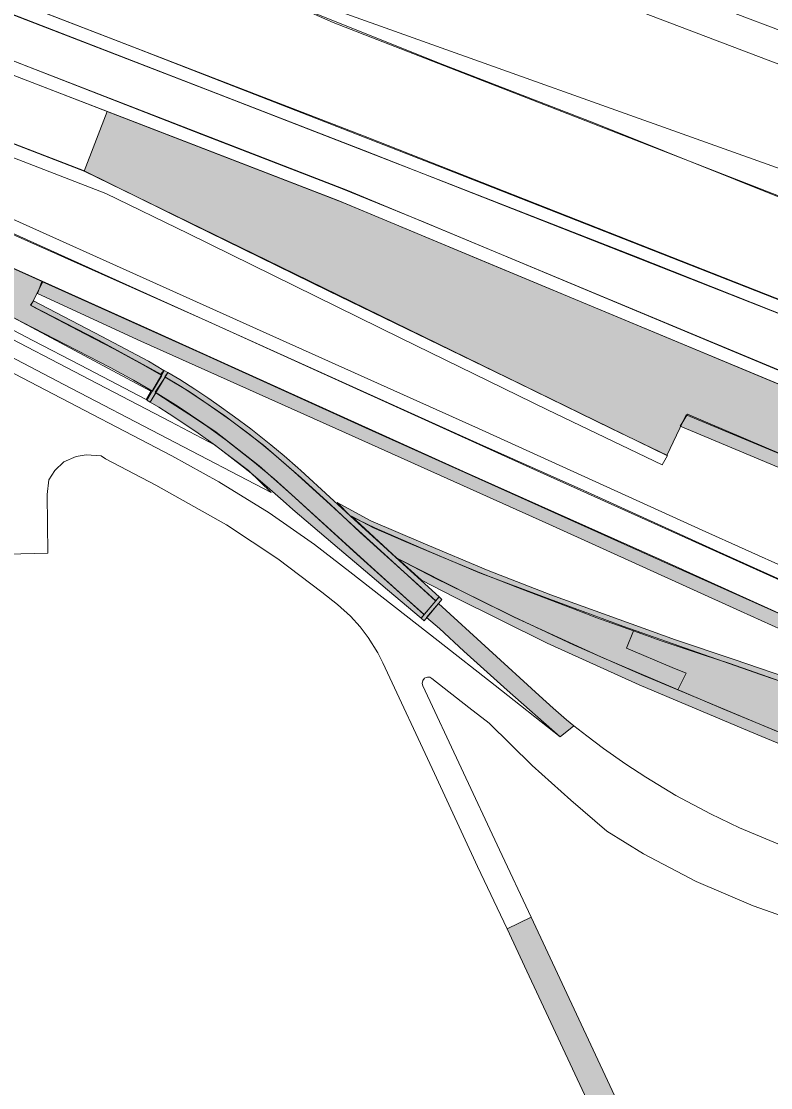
# Model space of a CAD drawing. Extents: x 2363427 to 2368559, y 6957299 to 6980140.
# Drawn here: x 2365447.48 to 2365472.87, y 6957728.04 to 6957764.15 of the extents above; entities that cross this region are included whole.
import ezdxf

# ---------------------------------------------------------------- set-up
doc = ezdxf.new("R2010")
doc.units = 0
doc.header["$LTSCALE"] = 5.6
for name, color, linetype, lineweight in [('10', 7, 'Continuous', 13), ('11', 7, 'Continuous', 13), ('12', 7, 'Continuous', 13), ('14', 7, 'Continuous', 13), ('9', 7, 'Continuous', 13)]:
    doc.layers.add(name, color=color, linetype=linetype, lineweight=lineweight)

msp = doc.modelspace()

# ---------------------------------------------------------------- hatches: boundary and pattern name
at = {"layer": '10'}
for points in [[(2365489.747, 6957742.514), (2365482.469, 6957745.635), (2365470.01, 6957750.822), (2365469.357, 6957749.45), (2365458.67, 6957754.666), (2365455.805, 6957756.059), (2365449.619, 6957759.081), (2365450.398, 6957761.096), (2365458.373, 6957758.011), (2365483.299, 6957747.629), (2365489.739, 6957744.867)], [(2365448.028, 6957754.935), (2365448.183, 6957755.338), (2365453.721, 6957752.852), (2365459.145, 6957750.385), (2365469.366, 6957745.789), (2365478.938, 6957741.517), (2365484.719, 6957739.111), (2365489.74, 6957737.125), (2365489.739, 6957736.664), (2365486.5, 6957737.918), (2365481.939, 6957739.788), (2365479.409, 6957740.849), (2365475.352, 6957742.6), (2365471.845, 6957744.18), (2365465.359, 6957747.123), (2365458.466, 6957750.222), (2365451.536, 6957753.32)], [(2365452.208, 6957752.204), (2365450.117, 6957753.348), (2365447.796, 6957754.537), (2365447.895, 6957754.69), (2365450.216, 6957753.479), (2365451.792, 6957752.643), (2365452.318, 6957752.324)], [(2365489.721, 6957742.023), (2365478.452, 6957746.821), (2365469.81, 6957750.438), (2365470.053, 6957750.853), (2365479.835, 6957746.68), (2365489.653, 6957742.542)], [(2365458.639, 6957747.398), (2365458.186, 6957747.853), (2365459.32, 6957747.241), (2365461.093, 6957746.484), (2365463.305, 6957745.557), (2365465.429, 6957744.732), (2365469.651, 6957743.207), (2365471.637, 6957742.536), (2365476.751, 6957740.797), (2365485.805, 6957737.731), (2365489.758, 6957736.39), (2365489.758, 6957736.22), (2365487.318, 6957737.02), (2365483.474, 6957738.348), (2365477.991, 6957740.174), (2365472.522, 6957742.028), (2365467.863, 6957743.666), (2365465.395, 6957744.58), (2365463.002, 6957745.476), (2365461.3, 6957746.204), (2365459.46, 6957747)], [(2365461.042, 6957745.229), (2365460.226, 6957745.96), (2365462.703, 6957744.708), (2365464.18, 6957743.976), (2365467.143, 6957742.624), (2365471.256, 6957740.874), (2365474.935, 6957739.344), (2365478.794, 6957737.752), (2365482.603, 6957736.152), (2365486.377, 6957734.593), (2365489.089, 6957733.458), (2365489.767, 6957733.179), (2365489.773, 6957732.791), (2365488.582, 6957733.29), (2365484.849, 6957734.843), (2365480.023, 6957736.844), (2365476.324, 6957738.376), (2365472.169, 6957740.099), (2365468.416, 6957741.684), (2365465.296, 6957743.099), (2365462.156, 6957744.649)]]:
    msp.add_hatch(color=256, dxfattribs=at).paths.add_polyline_path(points)
at = {"layer": '11'}
for points in [[(2365452.243, 6957752.153), (2365451.513, 6957752.58), (2365450.618, 6957753.057), (2365449.64, 6957753.572), (2365447.805, 6957754.528), (2365448.208, 6957755.334), (2365433.272, 6957762.062), (2365432.912, 6957761.463), (2365437.758, 6957759.035), (2365444.27, 6957755.657), (2365447.516, 6957753.969), (2365450.492, 6957752.426), (2365451.29, 6957752.003), (2365451.925, 6957751.625)], [(2365461.109, 6957744.076), (2365458.866, 6957746.092), (2365456.639, 6957748.134), (2365455.54, 6957749.105), (2365454.082, 6957750.234), (2365452.795, 6957751.109), (2365452.02, 6957751.595), (2365452.362, 6957752.105), (2365453.171, 6957751.619), (2365454.378, 6957750.793), (2365455.688, 6957749.797), (2365456.963, 6957748.691), (2365457.955, 6957747.793), (2365458.968, 6957746.845), (2365460.677, 6957745.29), (2365461.531, 6957744.525), (2365461.128, 6957744.062)], [(2365458.672, 6957747.391), (2365460.21, 6957745.969), (2365461.501, 6957745.298), (2365463.03, 6957744.556), (2365464.175, 6957743.985), (2365466.197, 6957743.043), (2365468.567, 6957741.996), (2365469.731, 6957741.515), (2365470.012, 6957742.077), (2365469.532, 6957742.275), (2365467.986, 6957742.929), (2365468.228, 6957743.509), (2365466.987, 6957743.952), (2365466.335, 6957744.199), (2365464.295, 6957744.976), (2365463.088, 6957745.456), (2365461.771, 6957746), (2365460.514, 6957746.525), (2365459.412, 6957747.005)], [(2365465.741, 6957739.921), (2365463.946, 6957741.501), (2365462.477, 6957742.825), (2365461.656, 6957743.59), (2365461.212, 6957743.966), (2365461.622, 6957744.44), (2365465.023, 6957741.321), (2365465.507, 6957740.894), (2365465.951, 6957740.493), (2365466.207, 6957740.297)], [(2365469.731, 6957741.515), (2365473.121, 6957740.093), (2365477.828, 6957738.146), (2365482.033, 6957736.406), (2365485.202, 6957735.084), (2365486.926, 6957734.368), (2365489.772, 6957733.181), (2365489.772, 6957733.87), (2365487.079, 6957734.984), (2365485.244, 6957735.754), (2365482.732, 6957736.793), (2365480.708, 6957737.639), (2365480.485, 6957737.726), (2365480.83, 6957738.557), (2365481.089, 6957739.138), (2365476.988, 6957740.544), (2365473.835, 6957741.584), (2365471.483, 6957742.409), (2365470.579, 6957742.702), (2365469.161, 6957743.174), (2365468.228, 6957743.509), (2365467.986, 6957742.929), (2365469.532, 6957742.275), (2365470.012, 6957742.077)]]:
    msp.add_hatch(color=256, dxfattribs=at).paths.add_polyline_path(points)
at = {"layer": '12'}
for points in [[(2365451.733, 6957751.325), (2365452.328, 6957752.333), (2365452.444, 6957752.264), (2365451.849, 6957751.256)], [(2365461.637, 6957744.662), (2365460.426, 6957745.765), (2365459.629, 6957746.494), (2365458.901, 6957747.157), (2365457.942, 6957748.035), (2365456.949, 6957748.946), (2365456.848, 6957749.036), (2365456.391, 6957749.437), (2365455.935, 6957749.815), (2365455.261, 6957750.353), (2365454.704, 6957750.764), (2365454.109, 6957751.189), (2365453.802, 6957751.399), (2365453.36, 6957751.693), (2365452.851, 6957752.02), (2365452.444, 6957752.264), (2365452.352, 6957752.108), (2365452.934, 6957751.759), (2365453.377, 6957751.469), (2365453.811, 6957751.179), (2365454.573, 6957750.642), (2365455.187, 6957750.185), (2365455.634, 6957749.829), (2365456.041, 6957749.493), (2365456.725, 6957748.901), (2365457.237, 6957748.439), (2365457.947, 6957747.79), (2365458.661, 6957747.131), (2365459.402, 6957746.453), (2365460.58, 6957745.384), (2365461.52, 6957744.524)], [(2365461.025, 6957743.941), (2365459.895, 6957744.896), (2365458.919, 6957745.723), (2365458.265, 6957746.274), (2365456.684, 6957747.624), (2365456.351, 6957747.909), (2365455.817, 6957748.391), (2365455.269, 6957748.848), (2365454.905, 6957749.138), (2365454.065, 6957749.787), (2365453.477, 6957750.208), (2365452.961, 6957750.558), (2365452.496, 6957750.862), (2365452.142, 6957751.081), (2365451.852, 6957751.259), (2365452.037, 6957751.567), (2365452.597, 6957751.212), (2365453.162, 6957750.852), (2365453.801, 6957750.418), (2365454.424, 6957749.969), (2365455.388, 6957749.217), (2365456.049, 6957748.661), (2365456.639, 6957748.134), (2365459.589, 6957745.457), (2365460.527, 6957744.606), (2365461.127, 6957744.061)], [(2365461.127, 6957743.853), (2365461.736, 6957744.571), (2365461.637, 6957744.662), (2365461.025, 6957743.941)]]:
    msp.add_hatch(color=256, dxfattribs=at).paths.add_polyline_path(points)
at = {"layer": '9'}
msp.add_hatch(color=256, dxfattribs=at).paths.add_polyline_path([(2365463.944, 6957733.416), (2365464.752, 6957733.816), (2365472.105, 6957718.097), (2365472.25, 6957717.734), (2365472.332, 6957717.445), (2365472.392, 6957717.068), (2365472.4, 6957716.585), (2365472.325, 6957716.056), (2365472.235, 6957715.727), (2365472.099, 6957715.406), (2365471.948, 6957715.117), (2365471.795, 6957714.905), (2365471.745, 6957714.795), (2365471.76, 6957714.707), (2365471.805, 6957714.619), (2365471.873, 6957714.579), (2365471.933, 6957714.554), (2365471.978, 6957714.547), (2365471.972, 6957713.195), (2365468.2, 6957713.176), (2365467.628, 6957713.176), (2365467.596, 6957714.512), (2365469.253, 6957714.512), (2365469.457, 6957714.515), (2365469.614, 6957714.547), (2365469.863, 6957714.595), (2365470.097, 6957714.675), (2365470.315, 6957714.779), (2365470.511, 6957714.892), (2365470.714, 6957715.044), (2365470.887, 6957715.205), (2365471.083, 6957715.445), (2365471.256, 6957715.743), (2365471.376, 6957716.008), (2365471.437, 6957716.249), (2365471.482, 6957716.489), (2365471.504, 6957716.706), (2365471.497, 6957716.955), (2365471.459, 6957717.188), (2365471.414, 6957717.396), (2365471.354, 6957717.581), (2365471.29, 6957717.716), (2365464.613, 6957731.987)])

# ---------------------------------------------------------------- linework, layer by layer
at = {"layer": '10'}
for points in [[(2365449.619, 6957759.081), (2365419.815, 6957770.607), (2365413.956, 6957772.97), (2365388.507, 6957783.266), (2365389.184, 6957785.127), (2365398.917, 6957781.388), (2365420.594, 6957772.622), (2365450.398, 6957761.096)], [(2365489.682, 6957751.732), (2365475.43, 6957757.353), (2365458.055, 6957764.115), (2365447.317, 6957768.825), (2365440.018, 6957772.24), (2365431.781, 6957775.965), (2365426.544, 6957778.359), (2365418.46, 6957782.119), (2365418.587, 6957782.437), (2365425.316, 6957779.341), (2365431.187, 6957776.692), (2365441.173, 6957772.073), (2365452.743, 6957766.786), (2365457.726, 6957764.679), (2365473.544, 6957759.036), (2365489.588, 6957752.723)], [(2365417.365, 6957771.118), (2365417.515, 6957771.546), (2365423.802, 6957769.02), (2365430.27, 6957766.554), (2365437.946, 6957763.582), (2365449.594, 6957759.097), (2365453.271, 6957757.288), (2365457.883, 6957755.026), (2365464.307, 6957751.911), (2365467.469, 6957750.359), (2365469.381, 6957749.444), (2365469.195, 6957749.128), (2365465.308, 6957750.998), (2365460.343, 6957753.427), (2365453.138, 6957756.972), (2365450.349, 6957758.319), (2365442.136, 6957761.495), (2365433.2, 6957764.914), (2365430.856, 6957765.85), (2365419.17, 6957770.372)], [(2365417.085, 6957770.544), (2365423.859, 6957767.475), (2365431.249, 6957764.16), (2365441.588, 6957759.424), (2365453.809, 6957753.992), (2365464.837, 6957748.987), (2365475.468, 6957744.204), (2365481.593, 6957741.561), (2365486.377, 6957739.643), (2365489.727, 6957738.295), (2365489.703, 6957738.817), (2365485.137, 6957740.615), (2365480.67, 6957742.437), (2365474.921, 6957744.955), (2365470.553, 6957746.926), (2365462.969, 6957750.365), (2365455.907, 6957753.53), (2365442.896, 6957759.387), (2365429.834, 6957765.288), (2365422.62, 6957768.529), (2365417.295, 6957770.92)], [(2365489.728, 6957748.257), (2365484.388, 6957750.32), (2365459.225, 6957760.214), (2365445.512, 6957765.512), (2365447.173, 6957768.931), (2365447.68, 6957768.705), (2365455.438, 6957765.227), (2365461.622, 6957762.749), (2365466.933, 6957760.689), (2365476.343, 6957756.92), (2365489.714, 6957751.732)], [(2365489.747, 6957742.514), (2365482.469, 6957745.635), (2365470.01, 6957750.822), (2365469.357, 6957749.45), (2365458.67, 6957754.666), (2365455.805, 6957756.059), (2365449.619, 6957759.081), (2365450.398, 6957761.096), (2365458.373, 6957758.011), (2365483.299, 6957747.629), (2365489.739, 6957744.867)], [(2365448.028, 6957754.935), (2365448.183, 6957755.338), (2365453.721, 6957752.852), (2365459.145, 6957750.385), (2365469.366, 6957745.789), (2365478.938, 6957741.517), (2365484.719, 6957739.111), (2365489.74, 6957737.125), (2365489.739, 6957736.664), (2365486.5, 6957737.918), (2365481.939, 6957739.788), (2365479.409, 6957740.849), (2365475.352, 6957742.6), (2365471.845, 6957744.18), (2365465.359, 6957747.123), (2365458.466, 6957750.222), (2365451.536, 6957753.32)], [(2365452.208, 6957752.204), (2365450.117, 6957753.348), (2365447.796, 6957754.537), (2365447.895, 6957754.69), (2365450.216, 6957753.479), (2365451.792, 6957752.643), (2365452.318, 6957752.324)], [(2365489.721, 6957742.023), (2365478.452, 6957746.821), (2365469.81, 6957750.438), (2365470.053, 6957750.853), (2365479.835, 6957746.68), (2365489.653, 6957742.542)], [(2365458.639, 6957747.398), (2365458.186, 6957747.853), (2365459.32, 6957747.241), (2365461.093, 6957746.484), (2365463.305, 6957745.557), (2365465.429, 6957744.732), (2365469.651, 6957743.207), (2365471.637, 6957742.536), (2365476.751, 6957740.797), (2365485.805, 6957737.731), (2365489.758, 6957736.39), (2365489.758, 6957736.22), (2365487.318, 6957737.02), (2365483.474, 6957738.348), (2365477.991, 6957740.174), (2365472.522, 6957742.028), (2365467.863, 6957743.666), (2365465.395, 6957744.58), (2365463.002, 6957745.476), (2365461.3, 6957746.204), (2365459.46, 6957747)], [(2365461.042, 6957745.229), (2365460.226, 6957745.96), (2365462.703, 6957744.708), (2365464.18, 6957743.976), (2365467.143, 6957742.624), (2365471.256, 6957740.874), (2365474.935, 6957739.344), (2365478.794, 6957737.752), (2365482.603, 6957736.152), (2365486.377, 6957734.593), (2365489.089, 6957733.458), (2365489.767, 6957733.179), (2365489.773, 6957732.791), (2365488.582, 6957733.29), (2365484.849, 6957734.843), (2365480.023, 6957736.844), (2365476.324, 6957738.376), (2365472.169, 6957740.099), (2365468.416, 6957741.684), (2365465.296, 6957743.099), (2365462.156, 6957744.649)]]:
    msp.add_lwpolyline(points, close=True, dxfattribs=at)
for points in [[(2365435.247, 6957767.483), (2365453.602, 6957760.316), (2365458.335, 6957758.495), (2365461.137, 6957757.348), (2365471.557, 6957752.998), (2365479.054, 6957749.863), (2365486.139, 6957746.894), (2365489.726, 6957745.339), (2365489.736, 6957744.887), (2365487.313, 6957745.93), (2365483.905, 6957747.355), (2365474, 6957751.519), (2365463.162, 6957756.015), (2365458.215, 6957758.083), (2365453.164, 6957760.036), (2365443.617, 6957763.708)], [(2365442.598, 6957766.629), (2365451.427, 6957763.223), (2365461.877, 6957759.15), (2365474.582, 6957754.157), (2365487.019, 6957749.268), (2365489.697, 6957748.254), (2365489.712, 6957747.772), (2365483.586, 6957750.171), (2365478.228, 6957752.25), (2365468.239, 6957756.207), (2365461.806, 6957758.718), (2365454.13, 6957761.697), (2365445.496, 6957765.04)], [(2365473.211, 6957745.241), (2365471.062, 6957746.213), (2365466.54, 6957748.26), (2365462.913, 6957749.88), (2365456.742, 6957752.668), (2365448.133, 6957756.545), (2365432.975, 6957763.387)], [(2365439.21, 6957757.895), (2365447.871, 6957753.339), (2365449.485, 6957752.508), (2365451.716, 6957751.342), (2365451.867, 6957751.624), (2365447.043, 6957754.208)], [(2365444.156, 6957757.154), (2365451.761, 6957753.748), (2365462.465, 6957748.913), (2365469.166, 6957745.912), (2365472.299, 6957744.493), (2365475.172, 6957743.2)]]:
    msp.add_lwpolyline(points, dxfattribs=at)
at = {"layer": '11'}
for points in [[(2365452.243, 6957752.153), (2365451.513, 6957752.58), (2365450.618, 6957753.057), (2365449.64, 6957753.572), (2365447.805, 6957754.528), (2365448.208, 6957755.334), (2365433.272, 6957762.062), (2365432.912, 6957761.463), (2365437.758, 6957759.035), (2365444.27, 6957755.657), (2365447.516, 6957753.969), (2365450.492, 6957752.426), (2365451.29, 6957752.003), (2365451.925, 6957751.625)], [(2365461.109, 6957744.076), (2365458.866, 6957746.092), (2365456.639, 6957748.134), (2365455.54, 6957749.105), (2365454.082, 6957750.234), (2365452.795, 6957751.109), (2365452.02, 6957751.595), (2365452.362, 6957752.105), (2365453.171, 6957751.619), (2365454.378, 6957750.793), (2365455.688, 6957749.797), (2365456.963, 6957748.691), (2365457.955, 6957747.793), (2365458.968, 6957746.845), (2365460.677, 6957745.29), (2365461.531, 6957744.525), (2365461.128, 6957744.062)], [(2365458.672, 6957747.391), (2365460.21, 6957745.969), (2365461.501, 6957745.298), (2365463.03, 6957744.556), (2365464.175, 6957743.985), (2365466.197, 6957743.043), (2365468.567, 6957741.996), (2365469.731, 6957741.515), (2365470.012, 6957742.077), (2365469.532, 6957742.275), (2365467.986, 6957742.929), (2365468.228, 6957743.509), (2365466.987, 6957743.952), (2365466.335, 6957744.199), (2365464.295, 6957744.976), (2365463.088, 6957745.456), (2365461.771, 6957746), (2365460.514, 6957746.525), (2365459.412, 6957747.005)], [(2365465.741, 6957739.921), (2365463.946, 6957741.501), (2365462.477, 6957742.825), (2365461.656, 6957743.59), (2365461.212, 6957743.966), (2365461.622, 6957744.44), (2365465.023, 6957741.321), (2365465.507, 6957740.894), (2365465.951, 6957740.493), (2365466.207, 6957740.297)], [(2365469.731, 6957741.515), (2365473.121, 6957740.093), (2365477.828, 6957738.146), (2365482.033, 6957736.406), (2365485.202, 6957735.084), (2365486.926, 6957734.368), (2365489.772, 6957733.181), (2365489.772, 6957733.87), (2365487.079, 6957734.984), (2365485.244, 6957735.754), (2365482.732, 6957736.793), (2365480.708, 6957737.639), (2365480.485, 6957737.726), (2365480.83, 6957738.557), (2365481.089, 6957739.138), (2365476.988, 6957740.544), (2365473.835, 6957741.584), (2365471.483, 6957742.409), (2365470.579, 6957742.702), (2365469.161, 6957743.174), (2365468.228, 6957743.509), (2365467.986, 6957742.929), (2365469.532, 6957742.275), (2365470.012, 6957742.077)]]:
    msp.add_lwpolyline(points, close=True, dxfattribs=at)
msp.add_lwpolyline([(2365446.082, 6957753.955), (2365450.072, 6957751.874), (2365452.531, 6957750.599), (2365454.033, 6957749.812), (2365455.181, 6957748.938), (2365455.949, 6957748.201), (2365448.923, 6957751.851), (2365441.816, 6957755.577)], dxfattribs=at)
at = {"layer": '12'}
for points in [[(2365451.733, 6957751.325), (2365452.328, 6957752.333), (2365452.444, 6957752.264), (2365451.849, 6957751.256)], [(2365461.637, 6957744.662), (2365460.426, 6957745.765), (2365459.629, 6957746.494), (2365458.901, 6957747.157), (2365457.942, 6957748.035), (2365456.949, 6957748.946), (2365456.848, 6957749.036), (2365456.391, 6957749.437), (2365455.935, 6957749.815), (2365455.261, 6957750.353), (2365454.704, 6957750.764), (2365454.109, 6957751.189), (2365453.802, 6957751.399), (2365453.36, 6957751.693), (2365452.851, 6957752.02), (2365452.444, 6957752.264), (2365452.352, 6957752.108), (2365452.934, 6957751.759), (2365453.377, 6957751.469), (2365453.811, 6957751.179), (2365454.573, 6957750.642), (2365455.187, 6957750.185), (2365455.634, 6957749.829), (2365456.041, 6957749.493), (2365456.725, 6957748.901), (2365457.237, 6957748.439), (2365457.947, 6957747.79), (2365458.661, 6957747.131), (2365459.402, 6957746.453), (2365460.58, 6957745.384), (2365461.52, 6957744.524)], [(2365461.025, 6957743.941), (2365459.895, 6957744.896), (2365458.919, 6957745.723), (2365458.265, 6957746.274), (2365456.684, 6957747.624), (2365456.351, 6957747.909), (2365455.817, 6957748.391), (2365455.269, 6957748.848), (2365454.905, 6957749.138), (2365454.065, 6957749.787), (2365453.477, 6957750.208), (2365452.961, 6957750.558), (2365452.496, 6957750.862), (2365452.142, 6957751.081), (2365451.852, 6957751.259), (2365452.037, 6957751.567), (2365452.597, 6957751.212), (2365453.162, 6957750.852), (2365453.801, 6957750.418), (2365454.424, 6957749.969), (2365455.388, 6957749.217), (2365456.049, 6957748.661), (2365456.639, 6957748.134), (2365459.589, 6957745.457), (2365460.527, 6957744.606), (2365461.127, 6957744.061)], [(2365461.127, 6957743.853), (2365461.736, 6957744.571), (2365461.637, 6957744.662), (2365461.025, 6957743.941)]]:
    msp.add_lwpolyline(points, close=True, dxfattribs=at)
at = {"layer": '14'}
msp.add_lwpolyline([(2365489.738, 6957745.336), (2365483.472, 6957748.045), (2365458.547, 6957758.426), (2365447.619, 6957762.659), (2365434.737, 6957767.707), (2365420.756, 6957773.041), (2365399.087, 6957781.805), (2365389.179, 6957785.588), (2365384.985, 6957787.091), (2365380.679, 6957788.591), (2365374.328, 6957790.572), (2365366.808, 6957792.727), (2365367.185, 6957794.16), (2365370.015, 6957793.325), (2365375.138, 6957791.831), (2365379.312, 6957790.541), (2365382.729, 6957789.38), (2365387.446, 6957787.847), (2365392.519, 6957785.973), (2365399.635, 6957783.161), (2365419.42, 6957775.151), (2365459.097, 6957759.782), (2365484.224, 6957749.901), (2365489.729, 6957747.774)], close=True, dxfattribs=at)
at = {"layer": '9'}
for points in [[(2365442.638, 6957774.278), (2365451.989, 6957770.726), (2365459.871, 6957767.739), (2365468.233, 6957764.568), (2365472.781, 6957762.836), (2365479.014, 6957760.494), (2365484.043, 6957758.576), (2365484.904, 6957761.041), (2365484.368, 6957760.893), (2365483.738, 6957760.76), (2365482.971, 6957760.698), (2365482.379, 6957760.713), (2365481.709, 6957760.778), (2365481.19, 6957760.882), (2365480.349, 6957761.143), (2365474.899, 6957763.198), (2365468.437, 6957765.648), (2365461.464, 6957768.294), (2365454.755, 6957770.848), (2365448.542, 6957773.192), (2365440.284, 6957776.333)], [(2365473.249, 6957736.246), (2365471.816, 6957736.841), (2365470.829, 6957737.311), (2365469.663, 6957737.939), (2365468.639, 6957738.554), (2365467.969, 6957738.998), (2365467.204, 6957739.529), (2365466.638, 6957739.957), (2365466.207, 6957740.297), (2365465.741, 6957739.921), (2365463.533, 6957741.657), (2365461.601, 6957743.168), (2365458.612, 6957745.51), (2365457.415, 6957746.441), (2365455.884, 6957747.509), (2365454.176, 6957748.555), (2365452.587, 6957749.434), (2365448.035, 6957751.809), (2365442.638, 6957754.623)], [(2365447.019, 6957746.113), (2365448.384, 6957746.141), (2365448.362, 6957748.128), (2365448.412, 6957748.629), (2365448.62, 6957748.946), (2365448.929, 6957749.23), (2365449.339, 6957749.417), (2365449.68, 6957749.477), (2365450.19, 6957749.439), (2365450.336, 6957749.339), (2365452.046, 6957748.448), (2365454.432, 6957747.101), (2365456.178, 6957745.949), (2365457.666, 6957744.827), (2365458.191, 6957744.407), (2365458.631, 6957744.014), (2365458.965, 6957743.648), (2365459.24, 6957743.284), (2365459.56, 6957742.77), (2365459.732, 6957742.43), (2365461.482, 6957738.683), (2365462.939, 6957735.528), (2365463.944, 6957733.416), (2365464.752, 6957733.816), (2365463.687, 6957736.1), (2365461.088, 6957741.654), (2365461.062, 6957741.728), (2365461.088, 6957741.828), (2365461.148, 6957741.908), (2365461.198, 6957741.928), (2365461.25, 6957741.939), (2365461.328, 6957741.939), (2365461.397, 6957741.899), (2365462.645, 6957740.918), (2365463.332, 6957740.381), (2365464.786, 6957738.947), (2365466.098, 6957737.774), (2365467.322, 6957736.729), (2365468.56, 6957735.959), (2365470.343, 6957735.029), (2365472.281, 6957734.198), (2365473.655, 6957733.718)], [(2365471.29, 6957717.716), (2365464.613, 6957731.987), (2365463.944, 6957733.416), (2365464.752, 6957733.816), (2365472.105, 6957718.097)]]:
    msp.add_lwpolyline(points, dxfattribs=at)

doc.saveas('drawing.dxf')
